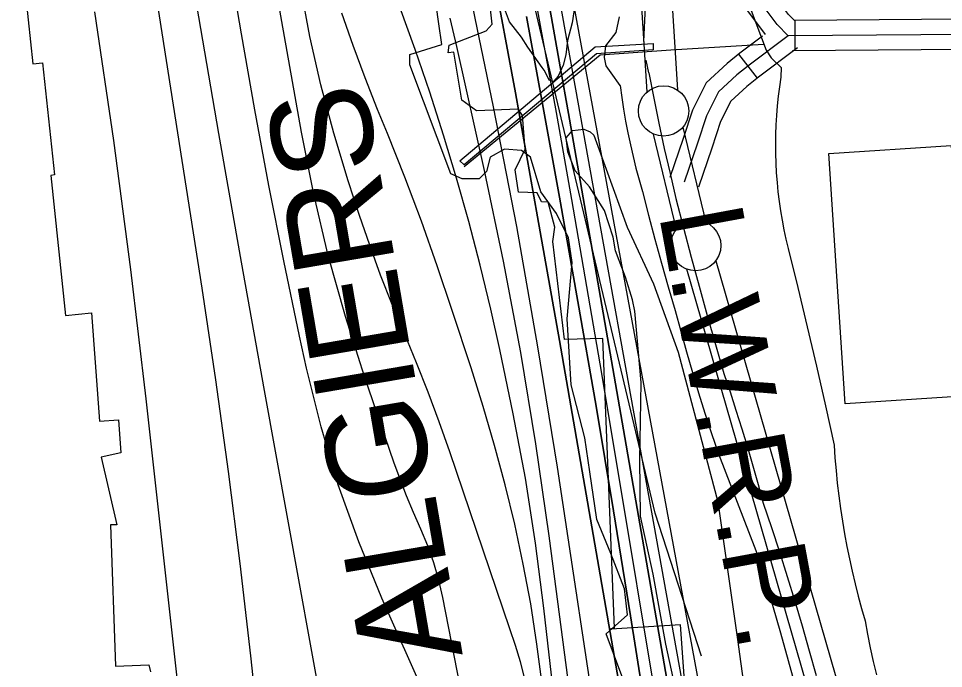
# Model space of a CAD drawing. Extents: x 3651524 to 3689615, y 505651 to 531377.
# Drawn here: x 3685159 to 3686076, y 526496 to 527141 of the extents above; entities that cross this region are included whole.
import ezdxf

# ---------------------------------------------------------------- set-up
doc = ezdxf.new("R2010")
doc.units = 0
for name, color, linetype in [('V-BLDG-OTLN', 7, 'Continuous'), ('V-CHAN-DOCK', 7, 'Continuous'), ('V-FLOD-BASE', 7, 'Continuous'), ('V-LEVE-TOET', 7, 'Continuous'), ('V-RIVR-EDGE', 7, 'Continuous'), ('V-ROAD-CNTR', 7, 'Continuous'), ('V-RRAP-FSHR', 7, 'Continuous'), ('V-RRAP-RVMT', 7, 'Continuous'), ('V-RRAP-RVMT-IDEN', 7, 'Continuous'), ('V-SITE-VEGE', 7, 'Continuous'), ('V-SURV-LINE', 7, 'Continuous'), ('V-TOPO-DPTH', 7, 'Continuous'), ('V-TOPO-MAJR', 7, 'Continuous'), ('V-TOPO-MINR', 7, 'Continuous'), ('V-TOPO-WATR', 7, 'Continuous'), ('V-TOPO-WATR-IDEN', 7, 'Continuous'), ('V-UTIL-LINE', 7, 'Continuous')]:
    doc.layers.add(name, color=color, linetype=linetype)

msp = doc.modelspace()

# ---------------------------------------------------------------- linework, layer by layer
at = {"layer": 'V-BLDG-OTLN'}
msp.add_lwpolyline([(3686083.897, 527014.841), (3686099.974, 526766.579), (3685978.656, 526758.723), (3685962.577, 527006.987)], close=True, dxfattribs=at)
at = {"layer": 'V-CHAN-DOCK'}
msp.add_lwpolyline([(3685788.188, 527110.014), (3685732.028, 527105.99), (3685600.589, 526995.758), (3685596.385, 526999.881), (3685730.572, 527112.914), (3685788.129, 527116.256), (3685788.188, 527110.014)], dxfattribs=at)
at = {"layer": 'V-FLOD-BASE'}
msp.add_line((3685783.959, 527087.123), (3685781.061, 527099.583), dxfattribs=at)
for points in [[(3685778.796, 527118.294), (3685782.273, 527187.715), (3685782.398, 527245.307), (3685778.163, 527322.975), (3685768.12, 527497.033), (3685764.138, 527549.033), (3685756.223, 527648.175), (3685744.412, 527790.298), (3685737.375, 527870.717), (3685730.295, 527955.295), (3685719.345, 528080.774), (3685712.748, 528186.869), (3685702.612, 528299.867), (3685691.752, 528486.405), (3685683.425, 528627.174), (3685668.796, 528844.207), (3685660.239, 528937.792)], [(3685783.959, 527087.123), (3685788.78, 527062.029), (3685793.873, 527036.988), (3685799.237, 527012.003), (3685804.873, 526987.079), (3685810.777, 526962.216), (3685818.226, 526933.159), (3685825.867, 526904.151), (3685833.703, 526875.196), (3685841.729, 526846.295), (3685849.95, 526817.447), (3685858.361, 526788.654), (3685864.402, 526770.437), (3685870.292, 526752.171), (3685876.027, 526733.854), (3685881.608, 526715.491), (3685887.033, 526697.086), (3685892.3, 526678.638), (3685897.412, 526660.148), (3685905.518, 526635.89), (3685913.413, 526611.559), (3685921.099, 526587.164), (3685928.576, 526562.7), (3685935.845, 526538.175), (3685942.9, 526513.587), (3685949.745, 526488.942)]]:
    msp.add_lwpolyline(points, dxfattribs=at)
at = {"layer": 'V-LEVE-TOET'}
for points in [[(3685885.253, 527148.971), (3685900.214, 527109.567), (3685905.27, 527101.928), (3685915.08, 527092.311), (3685914.732, 527082.653)], [(3685755.477, 527074.584), (3685746.335, 527086.982), (3685741.41, 527093.872), (3685739.939, 527102.184), (3685741.211, 527113.991), (3685751.488, 527127.277), (3685754.806, 527142.573)], [(3685914.732, 527082.653), (3685913.331, 527073.25), (3685912.141, 527063.819), (3685911.164, 527054.364), (3685910.4, 527044.888), (3685909.849, 527035.397), (3685909.512, 527025.896), (3685909.389, 527016.392), (3685909.479, 527006.885), (3685909.78, 526997.384), (3685910.298, 526987.892), (3685911.025, 526978.411), (3685911.967, 526968.952), (3685913.122, 526959.517), (3685914.488, 526950.108), (3685916.065, 526940.732), (3685917.853, 526931.396), (3685919.85, 526922.102), (3685922.054, 526912.855), (3685931.612, 526873.904), (3685940.952, 526834.902), (3685950.078, 526795.851), (3685958.985, 526756.746), (3685967.677, 526717.595), (3685968.527, 526704.958), (3685969.586, 526692.339), (3685970.851, 526679.737), (3685972.326, 526667.161), (3685974.003, 526654.606), (3685975.889, 526642.085), (3685977.982, 526629.594), (3685980.28, 526617.14), (3685982.781, 526604.725), (3685985.486, 526592.353), (3685988.396, 526580.028), (3685991.507, 526567.753), (3685994.821, 526555.528), (3685998.333, 526543.361), (3686000.861, 526529.861), (3686003.593, 526516.399), (3686006.534, 526502.983), (3686009.679, 526489.611)], [(3685755.477, 527074.584), (3685757.028, 527062.73), (3685758.805, 527050.911), (3685760.814, 527039.127), (3685763.051, 527027.383), (3685765.515, 527015.685), (3685768.206, 527004.038), (3685771.12, 526992.446), (3685774.262, 526980.912), (3685777.624, 526969.441), (3685783.598, 526945.664), (3685789.824, 526921.952), (3685796.298, 526898.306), (3685803.024, 526874.731), (3685809.997, 526851.229), (3685815.465, 526830.699), (3685821.159, 526810.23), (3685827.073, 526789.823), (3685833.209, 526769.485), (3685839.57, 526749.214), (3685846.149, 526729.014), (3685852.95, 526708.887), (3685890.14, 526613.171), (3685898.493, 526585.949), (3685906.612, 526558.655), (3685914.496, 526531.294), (3685922.144, 526503.865), (3685929.555, 526476.371)]]:
    msp.add_lwpolyline(points, dxfattribs=at)
at = {"layer": 'V-RIVR-EDGE'}
msp.add_lwpolyline([(3685779.833, 526427.398), (3685741.666, 526530.149), (3685762.725, 526549.307), (3685759.787, 526575.128), (3685746.066, 526609.981), (3685732.341, 526643.633), (3685725.255, 526691.077), (3685720.535, 526724.707), (3685706.858, 526777.569), (3685702.818, 526843.015), (3685707.759, 526898.833), (3685704.218, 526923.455), (3685692.27, 526947.498), (3685676.715, 526969.148), (3685666.595, 527003.392), (3685657.606, 527010.017), (3685640.8, 527011.26), (3685626.373, 527003.491), (3685622.735, 526989.092), (3685615.514, 526981.906), (3685598.705, 526981.948), (3685587.31, 526986.779), (3685546.756, 527094.938), (3685546.781, 527105.143), (3685578.623, 527115.27), (3685575.672, 527135.688), (3685568.003, 527190.337)], dxfattribs=at)
at = {"layer": 'V-ROAD-CNTR'}
for p, q in [((3685929.114, 527108.906), (3685928.88, 527138.905)), ((3685891.582, 527081.93), (3685873.009, 527105.489))]:
    msp.add_line(p, q, dxfattribs=at)
for points in [[(3686222.081, 527141.193), (3685928.372, 527138.901), (3685922.411, 527144.888), (3685891.547, 527186.451), (3685855.91, 527236.973), (3685838.436, 527271.104), (3685796.457, 527344.593)], [(3686228.988, 527126.246), (3685922.188, 527123.852), (3685911.015, 527135.074), (3685879.395, 527177.655), (3685843.041, 527229.195), (3685825.241, 527263.962), (3685783.432, 527337.153)], [(3685899.593, 527125.295), (3685867.243, 527168.859), (3685830.172, 527221.416), (3685812.046, 527256.82), (3685770.407, 527329.713)], [(3685896.771, 527123.463), (3685874.234, 527106.455), (3685861.518, 527096.43), (3685840.888, 527077.232), (3685827.283, 527050.194), (3685817.984, 527021.936), (3685804.693, 526983.303)], [(3685922.188, 527123.852), (3685883.396, 527094.577), (3685871.287, 527085.031), (3685853.077, 527068.085), (3685841.183, 527044.447), (3685832.201, 527017.152), (3685818.877, 526978.423)], [(3685931.224, 527111.879), (3685892.558, 527082.699), (3685881.056, 527073.632), (3685865.266, 527058.938), (3685855.083, 527038.7), (3685846.418, 527012.368), (3685833.061, 526973.543)], [(3686224.085, 527111.206), (3685926.385, 527108.884)]]:
    msp.add_lwpolyline(points, dxfattribs=at)
at = {"layer": 'V-RRAP-FSHR'}
msp.add_lwpolyline([(3685836.054, 526508.189), (3685790.064, 526649.929), (3685654.8, 527219.512), (3685595.285, 527558.114)], dxfattribs=at)
at = {"layer": 'V-RRAP-RVMT'}
for p, q in [((3685628.455, 527135.348), (3685614.898, 527251.726)), ((3685158.555, 527230.992), (3685172.676, 527095.972)), ((3685622.64, 527128.619), (3685628.455, 527135.348)), ((3685585.708, 527114.657), (3685622.64, 527128.619)), ((3685584.689, 527107.013), (3685585.708, 527114.657)), ((3685590.575, 527107.575), (3685584.689, 527107.013)), ((3685598.308, 527059.861), (3685590.575, 527107.575)), ((3685172.676, 527095.972), (3685182.508, 527096.97)), ((3685182.508, 527096.97), (3685194.153, 526985.708)), ((3685612.847, 527049.454), (3685598.308, 527059.861)), ((3685654.251, 527051.143), (3685612.847, 527049.454)), ((3685658.664, 527044.788), (3685654.251, 527051.143)), ((3685661.148, 527011.475), (3685658.664, 527044.788)), ((3685651.386, 526990.943), (3685661.148, 527011.475)), ((3685194.153, 526985.708), (3685190.665, 526985.342)), ((3685190.665, 526985.342), (3685205.309, 526846.105)), ((3685654.67, 526968.745), (3685651.386, 526990.943)), ((3685672.993, 526967.982), (3685654.67, 526968.745)), ((3685677.462, 526958.961), (3685672.993, 526967.982)), ((3685683.882, 526958.884), (3685677.462, 526958.961)), ((3685690.677, 526933.972), (3685683.882, 526958.884)), ((3685688.588, 526919.684), (3685690.677, 526933.972)), ((3685700.204, 526822.355), (3685688.588, 526919.684)), ((3685205.309, 526846.105), (3685231.046, 526848.831)), ((3685231.046, 526848.831), (3685238.822, 526741.271)), ((3685738.25, 526823.563), (3685700.204, 526822.355)), ((3685749.723, 526535.937), (3685738.25, 526823.563)), ((3685238.822, 526741.271), (3685257.921, 526742.543)), ((3685257.921, 526742.543), (3685260.195, 526710.102)), ((3685260.195, 526710.102), (3685240.573, 526705.678)), ((3685240.573, 526705.678), (3685256.014, 526638.534)), ((3685256.014, 526638.534), (3685249.918, 526638.389)), ((3685249.918, 526638.389), (3685254.829, 526498.245)), ((3685746.521, 526535.758), (3685749.723, 526535.937)), ((3685746.637, 526535.097), (3685746.521, 526535.758)), ((3685815.201, 526539.315), (3685746.637, 526535.097)), ((3685825.701, 526390.416), (3685815.201, 526539.315)), ((3685254.829, 526498.245), (3685288.004, 526499.428)), ((3685288.004, 526499.428), (3685289.575, 526492.595))]:
    msp.add_line(p, q, dxfattribs=at)
at = {"layer": 'V-SITE-VEGE'}
for points in [[(3685710.473, 527154.363), (3685707.845, 527136.847), (3685703.12, 527119.306), (3685701.4, 527105.103), (3685698.783, 527094.65), (3685693.837, 527083.72), (3685689.3, 527078.471), (3685685.475, 527079.448), (3685680.093, 527089.675), (3685678.196, 527092.471), (3685663.858, 527112.613), (3685657.61, 527122.355), (3685645.563, 527137.631), (3685639.808, 527153.667)], [(3685807.878, 526486.506), (3685800.808, 526520.065), (3685788.276, 526589.568), (3685775.701, 526647.096), (3685775.097, 526702.986), (3685776.162, 526779.629), (3685770.022, 526850.706), (3685767.667, 526861.893), (3685760.558, 526884.271), (3685750.663, 526910.561), (3685748.432, 526923.832), (3685739.773, 526950.338), (3685724.848, 526973.98), (3685710.696, 526989.934), (3685703.511, 527008.755), (3685701.975, 527022.734), (3685708.203, 527029.794), (3685719.383, 527031.301), (3685725.708, 527028.567), (3685729.24, 527025.102), (3685741.465, 526991.637), (3685762.328, 526933.765), (3685788.481, 526877.787), (3685812.993, 526809.839), (3685852.397, 526661.201), (3685871.882, 526524.61), (3685885.89, 526420.768)]]:
    msp.add_lwpolyline(points, dxfattribs=at)
at = {"layer": 'V-SURV-LINE'}
for points in [[(3685782.254, 527068.281), (3685709.259, 528232.3)], [(3685739.201, 528234.16), (3685812.196, 527070.14)], [(3685817.714, 527033.305), (3685840.354, 526938.59)], [(3685811.171, 526931.636), (3685788.531, 527026.35)], [(3685969.719, 526378.53), (3685821.534, 526892.318)], [(3685850.356, 526900.643), (3685998.541, 526386.854)]]:
    msp.add_lwpolyline(points, dxfattribs=at)
for centre in [(3685798.476, 527049.266), (3685830.409, 526915.675)]:
    msp.add_circle(centre, 25, dxfattribs=at)
at = {"layer": 'V-TOPO-DPTH'}
for points in [[(3685910.542, 525686.083), (3685875.207, 526191.091), (3685873.237, 526216.353), (3685870.998, 526241.59), (3685868.358, 526266.788), (3685865.449, 526291.96), (3685862.117, 526317.078), (3685858.489, 526342.151), (3685854.419, 526367.156), (3685850.052, 526392.116), (3685641.408, 527525.544)], [(3685825.207, 525817.63), (3685822.79, 525851.219), (3685820.04, 525884.788), (3685788.338, 526239.306), (3685787.083, 526253.451), (3685785.84, 526267.597), (3685784.617, 526281.745), (3685783.406, 526295.893), (3685781.648, 526316.604), (3685781.299, 526320.396), (3685780.916, 526324.183), (3685780.48, 526327.966), (3685780.01, 526331.744), (3685779.49, 526335.516), (3685778.939, 526339.284), (3685778.341, 526343.044), (3685777.713, 526346.8), (3685695.251, 526821.355), (3685673.576, 526944.318), (3685651.501, 527067.207), (3685628.827, 527189.988)], [(3685628.827, 527189.988), (3685651.501, 527067.207), (3685673.576, 526944.318), (3685695.251, 526821.355), (3685777.713, 526346.8), (3685778.341, 526343.044), (3685778.939, 526339.284), (3685779.49, 526335.516), (3685780.01, 526331.744), (3685780.48, 526327.966), (3685780.916, 526324.183), (3685781.299, 526320.396), (3685781.648, 526316.604), (3685783.406, 526295.893), (3685784.617, 526281.745), (3685785.84, 526267.597), (3685787.083, 526253.451), (3685788.338, 526239.306), (3685820.04, 525884.788), (3685822.79, 525851.219), (3685825.207, 525817.63)], [(3685811.52, 525682.76), (3685772.53, 526088.59), (3685768.49, 526130.194), (3685764.392, 526171.792), (3685760.209, 526213.382), (3685755.968, 526254.967), (3685754.686, 526267.403), (3685750.79, 526302.733), (3685746.555, 526338.019), (3685741.814, 526373.241), (3685736.735, 526408.421), (3685693.153, 526695.681), (3685673.83, 526815.257), (3685652.977, 526934.55), (3685629.828, 527053.418), (3685605.148, 527172.004)], [(3685811.52, 525682.76), (3685772.53, 526088.59), (3685768.49, 526130.194), (3685764.392, 526171.792), (3685760.209, 526213.382), (3685755.968, 526254.967), (3685754.686, 526267.403), (3685750.79, 526302.733), (3685746.555, 526338.019), (3685741.814, 526373.241), (3685736.735, 526408.421), (3685693.153, 526695.681), (3685673.83, 526815.257), (3685652.977, 526934.55), (3685629.828, 527053.418), (3685605.148, 527172.004)], [(3685684.63, 527156.49), (3685694.899, 527098.812), (3685705.029, 527041.108), (3685819.082, 526384.398), (3685822.674, 526362.703), (3685826.037, 526340.974), (3685829.057, 526319.194), (3685831.848, 526297.381), (3685841.303, 526218.546), (3685848.053, 526157.239), (3685854.009, 526095.862), (3685858.771, 526034.381), (3685862.739, 525972.83), (3685874.895, 525750.67)], [(3685684.63, 527156.49), (3685694.899, 527098.812), (3685705.029, 527041.108), (3685819.082, 526384.398), (3685822.674, 526362.703), (3685826.037, 526340.974), (3685829.057, 526319.194), (3685831.848, 526297.381), (3685841.303, 526218.546), (3685848.053, 526157.239), (3685854.009, 526095.862), (3685858.771, 526034.381), (3685862.739, 525972.83), (3685874.895, 525750.67)], [(3685846.41, 525819.294), (3685842.932, 525887.217), (3685838.526, 525955.07), (3685832.731, 526022.819), (3685826.008, 526090.498), (3685800.38, 526324.121), (3685799.451, 526332.064), (3685798.447, 526339.997), (3685797.33, 526347.914), (3685796.137, 526355.822), (3685765.721, 526548.227), (3685748.902, 526652.268), (3685731.603, 526756.227), (3685713.583, 526860.064), (3685695.081, 526963.818), (3685677.62, 527059.806), (3685662.63, 527143.124)], [(3685662.63, 527143.124), (3685677.62, 527059.806), (3685695.081, 526963.818), (3685713.583, 526860.064), (3685731.603, 526756.227), (3685748.902, 526652.268), (3685765.721, 526548.227), (3685796.137, 526355.822), (3685797.33, 526347.914), (3685798.447, 526339.997), (3685799.451, 526332.064), (3685800.38, 526324.121), (3685826.008, 526090.498), (3685832.731, 526022.819), (3685838.526, 525955.07), (3685842.932, 525887.217), (3685846.41, 525819.294)]]:
    msp.add_lwpolyline(points, dxfattribs=at)
at = {"layer": 'V-TOPO-MAJR'}
for points in [[(3685562.915, 526466.874), (3685518.872, 526565.788), (3685496.096, 526621.525), (3685475.677, 526678.033), (3685458.792, 526735.696), (3685444.264, 526794.128), (3685437.474, 526825.571), (3685421.839, 526900.405), (3685406.877, 526975.369), (3685392.926, 527050.527), (3685379.649, 527125.815), (3685362.91, 527224.615)], [(3685751.13, 525833.705), (3685747.579, 525909.554), (3685743.786, 525985.391), (3685739.628, 526061.208), (3685735.227, 526137.013), (3685725.946, 526290.511), (3685724.287, 526313.847), (3685722.301, 526337.15), (3685719.822, 526360.407), (3685717.016, 526383.632), (3685684.916, 526627.599), (3685671.696, 526718.736), (3685656.877, 526809.59), (3685639.661, 526900.021), (3685620.847, 526990.169), (3685593.496, 527113.069), (3685586.837, 527141.471)]]:
    msp.add_lwpolyline(points, dxfattribs=at)
at = {"layer": 'V-TOPO-MINR'}
for points in [[(3685411.56, 525677), (3685408.742, 526299.886), (3685408.485, 526312.731), (3685407.964, 526325.562), (3685407.047, 526338.37), (3685405.866, 526351.164), (3685388.871, 526508.584), (3685378.345, 526599.992), (3685366.952, 526691.284), (3685354.261, 526782.406), (3685340.705, 526873.413), (3685237.36, 527534.85)], [(3685604.625, 525820.908), (3685606.468, 525856.27), (3685608.031, 525891.648), (3685623.317, 526291.463), (3685623.39, 526312.474), (3685622.497, 526333.41), (3685620.155, 526354.234), (3685616.847, 526374.983), (3685579.511, 526566.203), (3685575.454, 526583.644), (3685570.591, 526600.826), (3685564.517, 526617.617), (3685557.636, 526634.149), (3685550.393, 526650.584), (3685543.482, 526667.151), (3685537.069, 526683.918), (3685530.989, 526700.818), (3685501.899, 526785.637), (3685482.938, 526845.411), (3685465.853, 526905.671), (3685451.583, 526966.659), (3685439.19, 527028.132), (3685359.134, 527479.024)], [(3685891.388, 525727.024), (3685869.201, 526080.202), (3685866.065, 526123.899), (3685862.411, 526167.548), (3685857.981, 526211.125), (3685853.033, 526254.655), (3685849.636, 526282.336), (3685845.752, 526311.951), (3685841.541, 526341.517), (3685836.84, 526371.009), (3685831.812, 526400.452), (3685673.54, 527283.006)], [(3685825.207, 525817.63), (3685822.79, 525851.219), (3685820.04, 525884.788), (3685788.338, 526239.306), (3685787.083, 526253.451), (3685785.84, 526267.597), (3685784.617, 526281.745), (3685783.406, 526295.893), (3685781.648, 526316.604), (3685781.299, 526320.396), (3685780.916, 526324.183), (3685780.48, 526327.966), (3685780.01, 526331.744), (3685779.49, 526335.516), (3685778.939, 526339.284), (3685778.341, 526343.044), (3685777.713, 526346.8), (3685695.251, 526821.355), (3685673.576, 526944.318), (3685651.501, 527067.207), (3685628.827, 527189.988)], [(3685862.079, 525736.545), (3685855.901, 525866.716), (3685851.333, 525945.908), (3685845.692, 526025.012), (3685838.441, 526103.986), (3685830.116, 526182.871), (3685815.218, 526311.48), (3685813.429, 526325.98), (3685811.494, 526340.46), (3685809.343, 526354.91), (3685807.048, 526369.339), (3685737.139, 526788.56), (3685722.49, 526875.043), (3685707.548, 526961.474), (3685692.167, 527047.828), (3685676.492, 527134.131), (3685668.072, 527179.826)], [(3685660.951, 526485.75), (3685656.43, 526502.383), (3685651.436, 526518.879), (3685646.125, 526535.285), (3685586.449, 526711.031), (3685575.991, 526740.646), (3685565.062, 526770.08), (3685553.423, 526799.24), (3685541.313, 526828.218), (3685529.251, 526857.213), (3685517.726, 526886.412), (3685507.008, 526915.916), (3685496.827, 526945.623), (3685485.568, 526980.012), (3685471.256, 527027.336), (3685458.398, 527075.016), (3685447.719, 527123.232), (3685438.494, 527171.804)], [(3685811.52, 525682.76), (3685772.53, 526088.59), (3685768.49, 526130.194), (3685764.392, 526171.792), (3685760.209, 526213.382), (3685755.968, 526254.967), (3685754.686, 526267.403), (3685750.79, 526302.733), (3685746.555, 526338.019), (3685741.814, 526373.241), (3685736.735, 526408.421), (3685693.153, 526695.681), (3685673.83, 526815.257), (3685652.977, 526934.55), (3685629.828, 527053.418), (3685605.148, 527172.004)], [(3685470.555, 524658.452), (3685477.664, 524805.098), (3685492.913, 525153.848), (3685494.156, 525183.212), (3685495.345, 525212.578), (3685496.453, 525241.947), (3685497.507, 525271.319), (3685511.55, 525678.44), (3685482.86, 526328.34), (3685402.606, 526771.832), (3685379.8, 526899.256), (3685357.322, 527026.737), (3685335.334, 527154.304)], [(3685715.123, 525735.49), (3685705.232, 526308.143), (3685704.781, 526322.333), (3685704.058, 526336.505), (3685702.926, 526350.65), (3685701.521, 526364.777), (3685679.74, 526555.703), (3685671.285, 526620.351), (3685661.421, 526684.759), (3685649.443, 526748.808), (3685636.057, 526812.617), (3685626.99, 526852.554), (3685616.548, 526896.071), (3685605.401, 526939.398), (3685593.196, 526982.438), (3685580.286, 527025.288), (3685566.445, 527067.854), (3685552.068, 527110.233), (3685536.887, 527152.33)], [(3685874.895, 525750.67), (3685862.739, 525972.83), (3685858.771, 526034.381), (3685854.009, 526095.862), (3685848.053, 526157.239), (3685841.303, 526218.546), (3685831.848, 526297.381), (3685829.057, 526319.194), (3685826.037, 526340.974), (3685822.674, 526362.703), (3685819.082, 526384.398), (3685705.029, 527041.108), (3685694.899, 527098.812), (3685684.63, 527156.49)], [(3685253.15, 527019.978), (3685234.304, 527147.731)], [(3685678.038, 526480.222), (3685672.839, 526520.193), (3685666.722, 526560.007), (3685659.227, 526599.585), (3685650.815, 526639.006), (3685641.197, 526678.165), (3685630.894, 526717.133), (3685619.564, 526755.814), (3685607.548, 526794.305), (3685588.913, 526851.337), (3685573.902, 526895.656), (3685558.26, 526939.745), (3685541.672, 526983.486), (3685524.454, 527026.996), (3685514.84, 527050.548), (3685502.362, 527082.255), (3685490.425, 527114.156), (3685479.3, 527146.35)], [(3685846.41, 525819.294), (3685842.932, 525887.217), (3685838.526, 525955.07), (3685832.731, 526022.819), (3685826.008, 526090.498), (3685800.38, 526324.121), (3685799.451, 526332.064), (3685798.447, 526339.997), (3685797.33, 526347.914), (3685796.137, 526355.822), (3685765.721, 526548.227), (3685748.902, 526652.268), (3685731.603, 526756.227), (3685713.583, 526860.064), (3685695.081, 526963.818), (3685677.62, 527059.806), (3685662.63, 527143.124)], [(3685328.407, 526373.597), (3685285.165, 526763.684), (3685269.867, 526891.929), (3685253.15, 527019.978)]]:
    msp.add_lwpolyline(points, dxfattribs=at)
at = {"layer": 'V-TOPO-WATR'}
msp.add_lwpolyline([(3685910.542, 525686.083), (3685875.207, 526191.091), (3685873.237, 526216.353), (3685870.998, 526241.59), (3685868.358, 526266.788), (3685865.449, 526291.96), (3685862.117, 526317.078), (3685858.489, 526342.151), (3685854.419, 526367.156), (3685850.052, 526392.116), (3685641.408, 527525.544)], dxfattribs=at)
at = {"layer": 'V-UTIL-LINE'}
msp.add_lwpolyline([(3685897.766, 527115.257), (3685805.541, 527109.492), (3685735.509, 527104.638), (3685600.61, 526993.677)], dxfattribs=at)

# ---------------------------------------------------------------- texts
at = {"layer": 'V-RRAP-RVMT-IDEN'}
msp.add_text('ALGIERS', height=99.9998, rotation=99.724304, dxfattribs=at).set_placement((3685599.287, 526509.521))
at = {"layer": 'V-TOPO-WATR-IDEN'}
msp.add_text('L.W.R.P.', height=83, rotation=280.463931, dxfattribs=at).set_placement((3685793.61, 526946.959))

doc.saveas('drawing.dxf')
